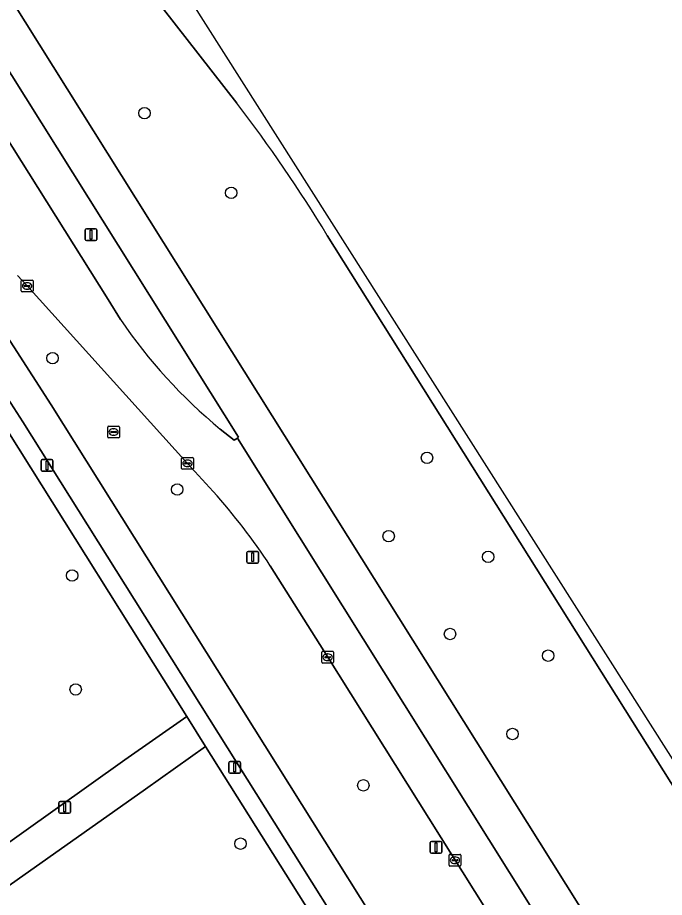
# Model space of a CAD drawing. Extents: x 159352 to 160617, y 385888 to 387323.
# Drawn here: x 160111.5 to 160166.7, y 387166.8 to 387241.9 of the extents above; entities that cross this region are included whole.
import ezdxf

# ---------------------------------------------------------------- set-up
doc = ezdxf.new("R2010")
doc.units = 0
for name, color, linetype in [('IMGEO_Berm_groen', 7, 'Continuous'), ('IMGEO_Boom', 7, 'Continuous'), ('IMGEO_Fietspad_gesloten', 7, 'Continuous'), ('IMGEO_Groenvoorziening', 7, 'Continuous'), ('IMGEO_Kolk', 7, 'Continuous'), ('IMGEO_Lichtmast', 7, 'Continuous'), ('IMGEO_OVBaan_gesloten', 7, 'Continuous'), ('IMGEO_Rijbaan_regionaal_gesloten', 7, 'Continuous'), ('IMGEO_Rioolput', 7, 'Continuous'), ('IMGEO_Voetpad_open', 7, 'Continuous')]:
    doc.layers.add(name, color=color, linetype=linetype)

msp = doc.modelspace()

# ---------------------------------------------------------------- linework, layer by layer
at = {"layer": 'IMGEO_Berm_groen'}
for points in [[(160074.769, 387300.977), (160089.964, 387276.862), (160133.251, 387207.891), (160169.143, 387150.659), (160219.331, 387070.791), (160260.731, 387004.898), (160265.141, 386997.883), (160267.754, 386993.765), (160272.043, 386986.848), (160276.83, 386979.273), (160293.588, 386952.623)], [(160061.354, 387292.644), (160063.17, 387289.774), (160066.811, 387283.933), (160066.963, 387283.69), (160076.235, 387268.952), (160076.381, 387268.72), (160087.304, 387251.405), (160092.639, 387242.947), (160097.876, 387234.64), (160105.041, 387223.274), (160114.358, 387208.818), (160165.191, 387127.841), (160170.83, 387118.868), (160182.845, 387099.748), (160203.016, 387067.649), (160214.358, 387049.6), (160225.591, 387031.723), (160236.977, 387013.604), (160245.966, 386999.301), (160263.313, 386971.696), (160298.755, 386915.152)], [(160087.318, 387274.685), (160086.938, 387274.436), (160087.184, 387274.052), (160084.837, 387272.537), (160119.229, 387217.805), (160120.297, 387216.108)], [(160128.804, 387206.753), (160129.989, 387205.796), (160130.274, 387205.979), (160130.381, 387206.055), (160127.975, 387209.886), (160087.318, 387274.685)], [(160130.231, 387234.573), (160116.401, 387252.345)], [(160196.709, 387129.784), (160162.014, 387185.015), (160137.958, 387223.283)], [(160128.205, 387201.421), (160126.016, 387203.822), (160112.321, 387218.968), (160111.504, 387219.87)], [(160201.655, 387085.964), (160191.318, 387102.426), (160179.898, 387120.552), (160170.065, 387136.222), (160159.188, 387153.531), (160137.989, 387187.277), (160133.085, 387195.078)]]:
    msp.add_lwpolyline(points, dxfattribs=at)
for centre, radius, start, end in [((160027.998, 387156.315), 128.747, 31.34253, 37.4338), ((160156.99, 387240.929), 44.299, 214.07681, 230.48703), ((160089.193, 387166.358), 52.453, 33.19777, 41.94814)]:
    msp.add_arc(centre, radius, start, end, dxfattribs=at)
at = {"layer": 'IMGEO_Boom'}
for centre in [(160122.342, 387233.719), (160129.752, 387226.92), (160114.494, 387212.799), (160146.475, 387204.294), (160125.141, 387201.595), (160143.2, 387197.606), (160151.695, 387195.839), (160116.158, 387194.253), (160148.441, 387189.253), (160156.818, 387187.405), (160116.461, 387184.524), (160153.779, 387180.723), (160141.035, 387176.334), (160130.55, 387171.354)]:
    msp.add_circle(centre, 0.489, dxfattribs=at)
at = {"layer": 'IMGEO_Fietspad_gesloten'}
for points in [[(160298.755, 386915.152), (160263.313, 386971.696), (160245.966, 386999.301), (160236.977, 387013.604), (160225.591, 387031.723), (160214.358, 387049.6), (160203.016, 387067.649), (160182.845, 387099.748), (160170.83, 387118.868), (160165.191, 387127.841), (160114.358, 387208.818), (160105.041, 387223.274), (160097.876, 387234.64), (160092.639, 387242.947), (160087.304, 387251.405), (160076.381, 387268.72), (160076.235, 387268.952), (160066.963, 387283.69), (160066.811, 387283.933), (160063.17, 387289.774), (160061.354, 387292.644), (160059.591, 387295.491), (160055.426, 387293.381)], [(160059.646, 387289.834), (160059.735, 387289.888), (160073.984, 387267.224), (160090.197, 387241.473), (160102.688, 387221.699), (160111.944, 387207.355), (160162.997, 387126.094), (160168.72, 387116.98), (160180.729, 387097.854), (160243.818, 386997.378), (160260.746, 386970.418), (160299.01, 386909.452)]]:
    msp.add_lwpolyline(points, dxfattribs=at)
at = {"layer": 'IMGEO_Groenvoorziening'}
msp.add_lwpolyline([(160106.061, 387168.128), (160120.668, 387178.511), (160125.952, 387182.217), (160110.658, 387206.565)], dxfattribs=at)
msp.add_lwpolyline([(160122.428, 387175.996), (160108.833, 387166.419), (160119.179, 387151.703), (160122.737, 387154.222), (160121.51, 387155.932), (160125.434, 387158.692), (160127.774, 387155.373), (160127.947, 387155.128), (160148.834, 387125.608), (160159.538, 387110.302), (160159.711, 387110.057), (160162.066, 387106.717), (160158.175, 387103.98), (160156.964, 387105.693), (160152.299, 387102.397), (160177.924, 387066.566), (160192.245, 387076.712), (160160.899, 387126.68), (160127.555, 387179.648)], close=True, dxfattribs=at)
at = {"layer": 'IMGEO_Kolk'}
for p, q in [((160111.82, 387218.542), (160111.82, 387219.394)), ((160111.895, 387219.468), (160112.747, 387219.468)), ((160112.308, 387219.248), (160112.333, 387219.248)), ((160112.821, 387219.394), (160112.821, 387218.542)), ((160112.747, 387218.468), (160111.895, 387218.468)), ((160112.079, 387218.962), (160112.079, 387218.974)), ((160112.517, 387218.925), (160112.119, 387218.925)), ((160112.122, 387219.011), (160112.52, 387219.011)), ((160112.331, 387218.688), (160112.306, 387218.688)), ((160112.563, 387218.974), (160112.563, 387218.962)), ((160125.515, 387203.396), (160125.515, 387204.248)), ((160125.59, 387204.322), (160126.442, 387204.322)), ((160126.003, 387204.102), (160126.028, 387204.102)), ((160126.516, 387204.248), (160126.516, 387203.396)), ((160126.442, 387203.322), (160125.59, 387203.322)), ((160125.774, 387203.816), (160125.774, 387203.828)), ((160126.212, 387203.779), (160125.814, 387203.779)), ((160125.817, 387203.865), (160126.215, 387203.865)), ((160126.026, 387203.542), (160126.001, 387203.542)), ((160126.258, 387203.828), (160126.258, 387203.816)), ((160137.488, 387186.851), (160137.488, 387187.703)), ((160137.563, 387187.777), (160138.415, 387187.777)), ((160137.976, 387187.557), (160138.001, 387187.557)), ((160138.489, 387187.703), (160138.489, 387186.851)), ((160137.747, 387187.271), (160137.747, 387187.283)), ((160138.185, 387187.234), (160137.787, 387187.234)), ((160137.79, 387187.32), (160138.188, 387187.32)), ((160137.999, 387186.997), (160137.974, 387186.997)), ((160138.231, 387187.283), (160138.231, 387187.271)), ((160138.415, 387186.777), (160137.563, 387186.777)), ((160148.356, 387169.515), (160148.356, 387170.367)), ((160148.431, 387170.441), (160149.283, 387170.441)), ((160149.357, 387170.367), (160149.357, 387169.515)), ((160148.615, 387169.935), (160148.615, 387169.947)), ((160149.053, 387169.898), (160148.655, 387169.898)), ((160148.658, 387169.984), (160149.056, 387169.984)), ((160148.867, 387169.661), (160148.842, 387169.661)), ((160148.844, 387170.221), (160148.869, 387170.221)), ((160149.099, 387169.947), (160149.099, 387169.935)), ((160149.283, 387169.441), (160148.431, 387169.441))]:
    msp.add_line(p, q, dxfattribs=at)
for points in [[(160111.82, 387218.542), (160111.82, 387219.394)], [(160111.895, 387219.468), (160112.747, 387219.468)], [(160112.821, 387219.394), (160112.821, 387218.542)], [(160112.747, 387218.468), (160111.895, 387218.468)], [(160125.515, 387203.396), (160125.515, 387204.248)], [(160125.59, 387204.322), (160126.442, 387204.322)], [(160126.516, 387204.248), (160126.516, 387203.396)], [(160126.442, 387203.322), (160125.59, 387203.322)], [(160137.488, 387186.851), (160137.488, 387187.703)], [(160137.563, 387187.777), (160138.415, 387187.777)], [(160138.489, 387187.703), (160138.489, 387186.851)], [(160138.415, 387186.777), (160137.563, 387186.777)], [(160148.356, 387169.515), (160148.356, 387170.367)], [(160148.431, 387170.441), (160149.283, 387170.441)], [(160149.357, 387170.367), (160149.357, 387169.515)], [(160149.283, 387169.441), (160148.431, 387169.441)]]:
    msp.add_lwpolyline(points, dxfattribs=at)
for centre, radius, start, end in [((160111.897, 387219.392), 0.0765, 91.55205, 178.44795), ((160111.897, 387219.392), 0.0765, 91.55205, 178.44795), ((160112.745, 387219.392), 0.0765, 1.55205, 88.44795), ((160112.745, 387219.392), 0.0765, 1.55205, 88.44795), ((160111.897, 387218.544), 0.0765, 181.55205, 268.44795), ((160111.897, 387218.544), 0.0765, 181.55205, 268.44795), ((160112.119, 387218.971), 0.0403, 85.87752, 175.75265), ((160112.116, 387218.961), 0.0366, 178.93798, 274.71019), ((160112.52, 387218.968), 0.043, 264.86636, 352.45326), ((160112.524, 387218.973), 0.0386, 1.73085, 96.63898), ((160112.745, 387218.544), 0.0765, 271.55205, 358.44795), ((160112.745, 387218.544), 0.0765, 271.55205, 358.44795), ((160125.592, 387204.246), 0.0765, 91.55205, 178.44795), ((160125.592, 387204.246), 0.0765, 91.55205, 178.44795), ((160126.44, 387204.246), 0.0765, 1.55205, 88.44795), ((160126.44, 387204.246), 0.0765, 1.55205, 88.44795), ((160125.592, 387203.398), 0.0765, 181.55205, 268.44795), ((160125.592, 387203.398), 0.0765, 181.55205, 268.44795), ((160125.814, 387203.825), 0.0403, 85.87752, 175.75265), ((160125.811, 387203.815), 0.0366, 178.93798, 274.71019), ((160126.215, 387203.822), 0.043, 264.86636, 352.45326), ((160126.219, 387203.827), 0.0386, 1.73085, 96.63898), ((160126.44, 387203.398), 0.0765, 271.55205, 358.44795), ((160126.44, 387203.398), 0.0765, 271.55205, 358.44795), ((160137.565, 387187.701), 0.0765, 91.55205, 178.44795), ((160137.565, 387187.701), 0.0765, 91.55205, 178.44795), ((160138.413, 387187.701), 0.0765, 1.55205, 88.44795), ((160138.413, 387187.701), 0.0765, 1.55205, 88.44795), ((160137.565, 387186.853), 0.0765, 181.55205, 268.44795), ((160137.565, 387186.853), 0.0765, 181.55205, 268.44795), ((160137.787, 387187.28), 0.0403, 85.87752, 175.75265), ((160137.784, 387187.27), 0.0366, 178.93798, 274.71019), ((160138.188, 387187.277), 0.043, 264.86636, 352.45326), ((160138.192, 387187.282), 0.0386, 1.73085, 96.63898), ((160138.413, 387186.853), 0.0765, 271.55205, 358.44795), ((160138.413, 387186.853), 0.0765, 271.55205, 358.44795), ((160148.433, 387170.365), 0.0765, 91.55205, 178.44795), ((160148.433, 387170.365), 0.0765, 91.55205, 178.44795), ((160149.281, 387170.365), 0.0765, 1.55205, 88.44795), ((160149.281, 387170.365), 0.0765, 1.55205, 88.44795), ((160148.655, 387169.944), 0.0403, 85.87752, 175.75265), ((160148.652, 387169.934), 0.0366, 178.93798, 274.71019), ((160149.056, 387169.941), 0.043, 264.86636, 352.45326), ((160149.06, 387169.946), 0.0386, 1.73085, 96.63898), ((160148.433, 387169.517), 0.0765, 181.55205, 268.44795), ((160148.433, 387169.517), 0.0765, 181.55205, 268.44795), ((160149.281, 387169.517), 0.0765, 271.55205, 358.44795), ((160149.281, 387169.517), 0.0765, 271.55205, 358.44795)]:
    msp.add_arc(centre, radius, start, end, dxfattribs=at)
for centre, major_axis, ratio, start_param, end_param in [((160112.307, 387218.968), (-0.387, 0.002), 0.722429, 4.712389, 7.853982), ((160112.332, 387218.968), (-0.39, 0.002), 0.717154, 1.570796, 4.712389), ((160126.002, 387203.822), (-0.387, 0.002), 0.722429, 4.712389, 7.853982), ((160126.027, 387203.822), (-0.39, 0.002), 0.717154, 1.570796, 4.712389), ((160137.975, 387187.277), (-0.387, 0.002), 0.722429, 4.712389, 7.853982), ((160138, 387187.277), (-0.39, 0.002), 0.717154, 1.570796, 4.712389), ((160148.843, 387169.941), (-0.387, 0.002), 0.722429, 4.712389, 7.853982), ((160148.868, 387169.941), (-0.39, 0.002), 0.717154, 1.570796, 4.712389)]:
    msp.add_ellipse(centre, major_axis=major_axis, ratio=ratio, start_param=start_param, end_param=end_param, dxfattribs=at)
at = {"layer": 'IMGEO_Lichtmast'}
for p, q in [((160117.276, 387222.949), (160117.276, 387223.749)), ((160117.276, 387223.749), (160117.276, 387222.949)), ((160117.376, 387223.849), (160118.166, 387223.849)), ((160118.166, 387223.849), (160117.376, 387223.849)), ((160118.266, 387223.749), (160118.266, 387222.949)), ((160118.266, 387222.949), (160118.266, 387223.749)), ((160118.166, 387222.849), (160117.376, 387222.849)), ((160117.376, 387222.849), (160118.166, 387222.849)), ((160113.616, 387204.148), (160114.406, 387204.148)), ((160114.406, 387204.148), (160113.616, 387204.148)), ((160113.516, 387203.248), (160113.516, 387204.048)), ((160113.516, 387204.048), (160113.516, 387203.248)), ((160114.506, 387204.048), (160114.506, 387203.248)), ((160114.506, 387203.248), (160114.506, 387204.048)), ((160114.406, 387203.148), (160113.616, 387203.148)), ((160113.616, 387203.148), (160114.406, 387203.148)), ((160131.096, 387195.412), (160131.096, 387196.212)), ((160131.096, 387196.212), (160131.096, 387195.412)), ((160131.196, 387196.312), (160131.986, 387196.312)), ((160131.986, 387196.312), (160131.196, 387196.312)), ((160132.086, 387196.212), (160132.086, 387195.412)), ((160132.086, 387195.412), (160132.086, 387196.212)), ((160131.986, 387195.312), (160131.196, 387195.312)), ((160131.196, 387195.312), (160131.986, 387195.312)), ((160129.558, 387177.469), (160129.558, 387178.269)), ((160129.558, 387178.269), (160129.558, 387177.469)), ((160129.658, 387178.369), (160130.448, 387178.369)), ((160130.448, 387178.369), (160129.658, 387178.369)), ((160130.548, 387178.269), (160130.548, 387177.469)), ((160130.548, 387177.469), (160130.548, 387178.269)), ((160130.448, 387177.369), (160129.658, 387177.369)), ((160129.658, 387177.369), (160130.448, 387177.369)), ((160115.032, 387174.05), (160115.032, 387174.85)), ((160115.032, 387174.85), (160115.032, 387174.05)), ((160115.132, 387174.95), (160115.922, 387174.95)), ((160115.922, 387174.95), (160115.132, 387174.95)), ((160116.022, 387174.85), (160116.022, 387174.05)), ((160116.022, 387174.05), (160116.022, 387174.85)), ((160115.922, 387173.95), (160115.132, 387173.95)), ((160115.132, 387173.95), (160115.922, 387173.95)), ((160146.748, 387170.645), (160146.748, 387171.445)), ((160146.748, 387171.445), (160146.748, 387170.645)), ((160146.848, 387171.545), (160147.638, 387171.545)), ((160147.638, 387171.545), (160146.848, 387171.545)), ((160147.738, 387171.445), (160147.738, 387170.645)), ((160147.738, 387170.645), (160147.738, 387171.445)), ((160147.638, 387170.545), (160146.848, 387170.545)), ((160146.848, 387170.545), (160147.638, 387170.545))]:
    msp.add_line(p, q, dxfattribs=at)
for points in [[(160117.696, 387223.724), (160117.846, 387223.724), (160117.846, 387222.974), (160117.696, 387222.974), (160117.696, 387223.724)], [(160113.936, 387204.023), (160114.086, 387204.023), (160114.086, 387203.273), (160113.936, 387203.273), (160113.936, 387204.023)], [(160131.516, 387196.187), (160131.666, 387196.187), (160131.666, 387195.437), (160131.516, 387195.437), (160131.516, 387196.187)], [(160129.978, 387178.244), (160130.128, 387178.244), (160130.128, 387177.494), (160129.978, 387177.494), (160129.978, 387178.244)], [(160115.452, 387174.825), (160115.602, 387174.825), (160115.602, 387174.075), (160115.452, 387174.075), (160115.452, 387174.825)], [(160147.168, 387171.42), (160147.318, 387171.42), (160147.318, 387170.67), (160147.168, 387170.67), (160147.168, 387171.42)]]:
    msp.add_lwpolyline(points, dxfattribs=at)
for centre, start, end in [((160117.376, 387223.749), 90, 180), ((160117.376, 387223.749), 90, 180), ((160118.166, 387223.749), 0, 90), ((160118.166, 387223.749), 360, 90), ((160117.376, 387222.949), 180, 270), ((160117.376, 387222.949), 180, 270), ((160118.166, 387222.949), 270, 0), ((160118.166, 387222.949), 270, 0), ((160113.616, 387204.048), 90, 180), ((160113.616, 387204.048), 90, 180), ((160114.406, 387204.048), 0, 90), ((160114.406, 387204.048), 360, 90), ((160113.616, 387203.248), 180, 270), ((160113.616, 387203.248), 180, 270), ((160114.406, 387203.248), 270, 0), ((160114.406, 387203.248), 270, 0), ((160131.196, 387196.212), 90, 180), ((160131.196, 387196.212), 90, 180), ((160131.986, 387196.212), 0, 90), ((160131.986, 387196.212), 360, 90), ((160131.196, 387195.412), 180, 270), ((160131.196, 387195.412), 180, 270), ((160131.986, 387195.412), 270, 0), ((160131.986, 387195.412), 270, 0), ((160129.658, 387178.269), 90, 180), ((160129.658, 387178.269), 90, 180), ((160130.448, 387178.269), 0, 90), ((160130.448, 387178.269), 360, 90), ((160129.658, 387177.469), 180, 270), ((160129.658, 387177.469), 180, 270), ((160130.448, 387177.469), 270, 0), ((160130.448, 387177.469), 270, 0), ((160115.132, 387174.85), 90, 180), ((160115.132, 387174.85), 90, 180), ((160115.922, 387174.85), 0, 90), ((160115.922, 387174.85), 360, 90), ((160115.132, 387174.05), 180, 270), ((160115.132, 387174.05), 180, 270), ((160115.922, 387174.05), 270, 0), ((160115.922, 387174.05), 270, 0), ((160146.848, 387171.445), 90, 180), ((160146.848, 387171.445), 90, 180), ((160147.638, 387171.445), 0, 90), ((160147.638, 387171.445), 360, 90), ((160146.848, 387170.645), 180, 270), ((160146.848, 387170.645), 180, 270), ((160147.638, 387170.645), 270, 0), ((160147.638, 387170.645), 270, 0)]:
    msp.add_arc(centre, 0.1, start, end, dxfattribs=at)
at = {"layer": 'IMGEO_OVBaan_gesloten'}
for points in [[(160169.143, 387150.659), (160133.251, 387207.891), (160089.964, 387276.862), (160074.769, 387300.977), (160072.922, 387303.876), (160070.064, 387302.083), (160071.697, 387299.486), (160087.296, 387274.72), (160087.318, 387274.685), (160127.975, 387209.886), (160130.381, 387206.055), (160130.274, 387205.979), (160166.004, 387148.947), (160216.284, 387068.925), (160257.803, 387002.881), (160262.089, 386996.041), (160264.619, 386991.885), (160290.584, 386950.642), (160291.841, 386948.664), (160292.971, 386946.889), (160295.557, 386943.025), (160320.751, 386905.815), (160328.357, 386894.581), (160330.901, 386890.869)], [(160314.258, 386953.544), (160283.596, 386998.712), (160266.84, 387023.396), (160192.901, 387138.525), (160163.481, 387184.835), (160118.75, 387255.247)], [(160116.401, 387252.345), (160130.231, 387234.573)], [(160137.958, 387223.283), (160162.014, 387185.015), (160196.709, 387129.784), (160221.509, 387090.301), (160245.272, 387052.553)]]:
    msp.add_lwpolyline(points, dxfattribs=at)
msp.add_arc((160027.998, 387156.315), 128.747, 31.34253, 37.4338, dxfattribs=at)
at = {"layer": 'IMGEO_Rijbaan_regionaal_gesloten'}
for points in [[(160120.297, 387216.108), (160119.229, 387217.805), (160084.837, 387272.537), (160084.156, 387273.62), (160068.915, 387297.799), (160067.338, 387300.351), (160061.506, 387296.694)], [(160111.504, 387219.87), (160112.321, 387218.968), (160126.016, 387203.822), (160128.205, 387201.421)], [(160330.901, 386890.869), (160328.357, 386894.581), (160320.751, 386905.815), (160295.557, 386943.025), (160292.971, 386946.889), (160291.841, 386948.664), (160290.584, 386950.642), (160264.619, 386991.885), (160262.089, 386996.041), (160257.803, 387002.881), (160216.284, 387068.925), (160166.004, 387148.947), (160130.274, 387205.979), (160129.989, 387205.796), (160128.804, 387206.753)], [(160133.085, 387195.078), (160137.989, 387187.277), (160159.188, 387153.531), (160170.065, 387136.222), (160179.898, 387120.552), (160191.318, 387102.426), (160201.655, 387085.964), (160212.542, 387068.644), (160221.787, 387053.905), (160233.187, 387035.73), (160244.559, 387017.562), (160255.413, 387000.286), (160265.067, 386984.929), (160276.06, 386967.413)]]:
    msp.add_lwpolyline(points, dxfattribs=at)
for centre, radius, start, end in [((160156.99, 387240.929), 44.299, 214.07681, 230.48703), ((160089.193, 387166.358), 52.453, 33.19777, 41.94814)]:
    msp.add_arc(centre, radius, start, end, dxfattribs=at)
at = {"layer": 'IMGEO_Rioolput'}
for p, q in [((160119.2, 387206.071), (160119.2, 387206.923)), ((160119.275, 387206.997), (160120.127, 387206.997)), ((160119.459, 387206.491), (160119.459, 387206.503)), ((160119.897, 387206.454), (160119.499, 387206.454)), ((160119.502, 387206.54), (160119.9, 387206.54)), ((160119.688, 387206.777), (160119.713, 387206.777)), ((160119.943, 387206.503), (160119.943, 387206.491)), ((160120.201, 387206.923), (160120.201, 387206.071)), ((160120.127, 387205.997), (160119.275, 387205.997)), ((160119.711, 387206.217), (160119.686, 387206.217))]:
    msp.add_line(p, q, dxfattribs=at)
for points in [[(160119.2, 387206.071), (160119.2, 387206.923)], [(160119.275, 387206.997), (160120.127, 387206.997)], [(160120.201, 387206.923), (160120.201, 387206.071)], [(160120.127, 387205.997), (160119.275, 387205.997)]]:
    msp.add_lwpolyline(points, dxfattribs=at)
for centre, radius, start, end in [((160119.277, 387206.921), 0.0765, 91.55205, 178.44795), ((160119.277, 387206.921), 0.0765, 91.55205, 178.44795), ((160119.499, 387206.5), 0.0403, 85.87752, 175.75265), ((160119.496, 387206.49), 0.0366, 178.93798, 274.71019), ((160119.9, 387206.497), 0.043, 264.86636, 352.45326), ((160119.904, 387206.502), 0.0386, 1.73085, 96.63898), ((160120.125, 387206.921), 0.0765, 1.55205, 88.44795), ((160120.125, 387206.921), 0.0765, 1.55205, 88.44795), ((160119.277, 387206.073), 0.0765, 181.55205, 268.44795), ((160119.277, 387206.073), 0.0765, 181.55205, 268.44795), ((160120.125, 387206.073), 0.0765, 271.55205, 358.44795), ((160120.125, 387206.073), 0.0765, 271.55205, 358.44795)]:
    msp.add_arc(centre, radius, start, end, dxfattribs=at)
for centre, major_axis, ratio, start_param, end_param in [((160119.687, 387206.497), (-0.387, 0.002), 0.722429, 4.712389, 7.853982), ((160119.712, 387206.497), (-0.39, 0.002), 0.717154, 1.570796, 4.712389)]:
    msp.add_ellipse(centre, major_axis=major_axis, ratio=ratio, start_param=start_param, end_param=end_param, dxfattribs=at)
at = {"layer": 'IMGEO_Voetpad_open'}
for points in [[(160057.894, 387289.963), (160058.703, 387288.677), (160062.079, 387283.309), (160062.419, 387282.768), (160066.736, 387275.904), (160072.457, 387266.807), (160088.294, 387241.649), (160088.399, 387241.482), (160088.925, 387240.647), (160089.06, 387240.434), (160089.173, 387240.254), (160101.435, 387220.835), (160110.658, 387206.565), (160125.952, 387182.217), (160127.555, 387179.648), (160160.899, 387126.68), (160192.245, 387076.712)], [(160260.746, 386970.418), (160243.818, 386997.378), (160180.729, 387097.854), (160168.72, 387116.98), (160162.997, 387126.094), (160111.944, 387207.355), (160102.688, 387221.699), (160090.197, 387241.473), (160073.984, 387267.224), (160059.735, 387289.888), (160059.646, 387289.834)]]:
    msp.add_lwpolyline(points, dxfattribs=at)
msp.add_lwpolyline([(160127.555, 387179.648), (160125.952, 387182.217), (160120.668, 387178.511), (160106.061, 387168.128), (160105.495, 387167.726), (160107.159, 387165.361), (160108.833, 387166.419), (160122.428, 387175.996)], close=True, dxfattribs=at)

doc.saveas('drawing.dxf')
